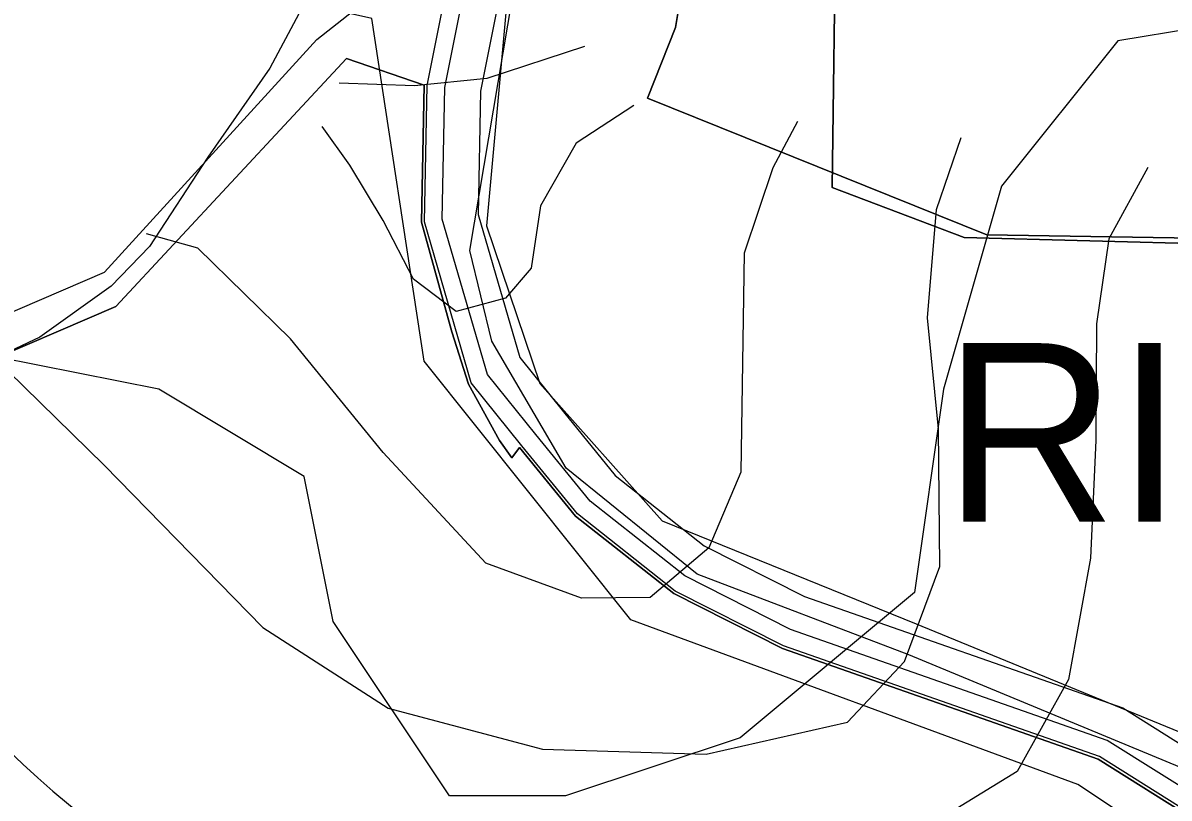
# Model space of a CAD drawing. Extents: x -758499 to -754160, y -1175205 to -1172032.
# Drawn here: x -756046.1 to -755981.9, y -1174656.2 to -1174612.7 of the extents above; entities that cross this region are included whole.
import ezdxf

# ---------------------------------------------------------------- set-up
doc = ezdxf.new("R2010")
doc.units = 0
for name, color, linetype in [('A040_Les50_p', 7, 'Continuous'), ('A041_BPEJ_p', 7, 'Continuous'), ('A053_ZvlPovoden_p', 7, 'Continuous'), ('A068_Vodovod_l', 7, 'Continuous'), ('A070_Kanal_l', 7, 'Continuous'), ('A075_Plyn_l', 7, 'Continuous'), ('HRANICE zastavěného území', 7, 'Continuous'), ('HRANICE zastavěného území - podbarvení', 7, 'Continuous'), ('indexy RZV_TYP_1', 7, 'Continuous'), ('PLOCHY B bydlení', 7, 'Continuous'), ('PLOCHY NL lesní', 7, 'Continuous'), ('PLOCHY PV prostranství veřejné', 7, 'Continuous'), ('PLOCHY RI rekreace-stavby pro rodinnou rekreaci', 7, 'Continuous'), ('protipovodňová opatření- příkop NÁVRH', 7, 'Continuous'), ('VPO RO retenční opatření - plochy', 7, 'Continuous'), ('vrstevnice', 7, 'Continuous')]:
    doc.layers.add(name, color=color, linetype=linetype)

msp = doc.modelspace()

# ---------------------------------------------------------------- linework, layer by layer
at = {"layer": 'A040_Les50_p'}
msp.add_arc((-756011.88, -1174617.75), 50, 166.03249, 249.32558, dxfattribs=at)
at = {"layer": 'A041_BPEJ_p'}
for p, q in [((-756009.511, -1174612.984), (-756008.719, -1174607.969)), ((-756008.719, -1174607.969), (-756009.511, -1174612.984)), ((-756011.094, -1174616.943), (-756009.511, -1174612.984)), ((-756009.511, -1174612.984), (-756011.094, -1174616.943)), ((-755992.091, -1174624.597), (-756011.094, -1174616.943)), ((-756011.094, -1174616.943), (-755992.091, -1174624.597)), ((-755975.199, -1174624.861), (-755992.091, -1174624.597)), ((-755992.091, -1174624.597), (-755975.199, -1174624.861))]:
    msp.add_line(p, q, dxfattribs=at)
at = {"layer": 'A053_ZvlPovoden_p'}
for p, q in [((-755974.986, -1174612.101), (-755984.75, -1174613.728)), ((-755984.75, -1174613.728), (-755991.259, -1174621.861)), ((-755991.259, -1174621.861), (-755994.514, -1174633.247)), ((-756038.452, -1174633.247), (-756054.725, -1174629.994)), ((-756030.315, -1174638.127), (-756038.452, -1174633.247)), ((-755994.514, -1174633.247), (-755996.141, -1174644.633)), ((-756028.688, -1174646.26), (-756030.315, -1174638.127)), ((-755996.141, -1174644.633), (-756005.905, -1174652.767)), ((-756022.179, -1174656.02), (-756028.688, -1174646.26)), ((-756005.905, -1174652.767), (-756015.669, -1174656.02)), ((-756015.669, -1174656.02), (-756022.179, -1174656.02))]:
    msp.add_line(p, q, dxfattribs=at)
at = {"layer": 'A068_Vodovod_l'}
for p, q in [((-756021.032, -1174625.481), (-756017.952, -1174607.141)), ((-756019.81, -1174630.545), (-756021.032, -1174625.481)), ((-756015.64, -1174637.674), (-756019.81, -1174630.545)), ((-756008.309, -1174643.612), (-756015.64, -1174637.674)), ((-755996.461, -1174648.128), (-756008.309, -1174643.612)), ((-755981.277, -1174654.416), (-755996.461, -1174648.128))]:
    msp.add_line(p, q, dxfattribs=at)
at = {"layer": 'A070_Kanal_l'}
msp.add_lwpolyline([(-755912.01, -1174692.03), (-755954.094, -1174681.651), (-755974.974, -1174663.409), (-755986.994, -1174655.399), (-756012.028, -1174646.16), (-756023.6, -1174631.67), (-756026.53, -1174612.47), (-756037.51, -1174609.99), (-756091.804, -1174610.459), (-756122.34, -1174605.22), (-756171.98, -1174595.16), (-756219.99, -1174578.06), (-756257.71, -1174550.53), (-756262.53, -1174513.41), (-756271.22, -1174487.36), (-756275.01, -1174448.83), (-756278.01, -1174418.41), (-756290.9, -1174384.7), (-756316.9, -1174341.52)], dxfattribs=at)
at = {"layer": 'A075_Plyn_l'}
for p, q in [((-756030.609, -1174612.22), (-756032.23, -1174615.26)), ((-756032.23, -1174615.26), (-756035.71, -1174620.25)), ((-756035.71, -1174620.25), (-756038.96, -1174625.24)), ((-756038.96, -1174625.24), (-756041.12, -1174627.47)), ((-756041.12, -1174627.47), (-756045.11, -1174630.32)), ((-756045.11, -1174630.32), (-756049.8, -1174632.53))]:
    msp.add_line(p, q, dxfattribs=at)
at = {"layer": 'HRANICE zastavěného území'}
msp.add_lwpolyline([(-756054.61, -1174612.46), (-756021.9, -1174607.56), (-756018.55, -1174607), (-756014.35, -1174586.33), (-756002.81, -1174588.75), (-755987.7, -1174591.8), (-755987.62, -1174590.72), (-755963.37, -1174596.61), (-755988.09, -1174604.29), (-755988.85, -1174604.53), (-755991.14, -1174604.89), (-755991.15, -1174605.3), (-755993.23, -1174605.22), (-755997.06, -1174605.83), (-756000.55, -1174606.43), (-756000.75, -1174621.95), (-755993.35, -1174624.74), (-755979.29, -1174625.12), (-755965.11, -1174623.8), (-755963.79, -1174623.79), (-755955.26, -1174623.72), (-755932.22, -1174625.44)], dxfattribs=at)
at = {"layer": 'HRANICE zastavěného území - podbarvení'}
msp.add_lwpolyline([(-756054.61, -1174612.46), (-756021.9, -1174607.56), (-756018.55, -1174607), (-756014.35, -1174586.33), (-756002.81, -1174588.75), (-755987.7, -1174591.8), (-755987.62, -1174590.72), (-755963.37, -1174596.61), (-755988.09, -1174604.29), (-755988.85, -1174604.53), (-755991.14, -1174604.89), (-755991.15, -1174605.3), (-755993.23, -1174605.22), (-755997.06, -1174605.83), (-756000.55, -1174606.43), (-756000.75, -1174621.95), (-755993.35, -1174624.74), (-755979.29, -1174625.12), (-755965.11, -1174623.8), (-755963.79, -1174623.79), (-755955.26, -1174623.72), (-755932.22, -1174625.44)], dxfattribs=at)
at = {"layer": 'PLOCHY B bydlení'}
msp.add_lwpolyline([(-756057.18, -1174656.62), (-756051.8, -1174640.02), (-756051.38, -1174639.5), (-756050.77, -1174639.66), (-756049.03, -1174632.12), (-756040.86, -1174628.61), (-756027.93, -1174614.72), (-756023.59, -1174616.21), (-756023.74, -1174623.88), (-756022.05, -1174630.03), (-756021.1, -1174632.96), (-756019.37, -1174636.11), (-756018.69, -1174637.09), (-756018.25, -1174636.51), (-756015.12, -1174640.35), (-756009.62, -1174644.69), (-756003.53, -1174647.77), (-755985.86, -1174653.97), (-755974.92, -1174660.84)], dxfattribs=at)
at = {"layer": 'PLOCHY NL lesní'}
msp.add_lwpolyline([(-755874.51, -1174649.19), (-755891.33, -1174639.14), (-755924.13, -1174629.34), (-755932.22, -1174625.44), (-755955.26, -1174623.72), (-755963.79, -1174623.79), (-755965.11, -1174623.8), (-755979.29, -1174625.12), (-755993.35, -1174624.74), (-756000.75, -1174621.95), (-756000.55, -1174606.43), (-755997.06, -1174605.83), (-755993.23, -1174605.22), (-755991.15, -1174605.3), (-755991.14, -1174604.89), (-755988.85, -1174604.53), (-755988.09, -1174604.29), (-755963.37, -1174596.61), (-755960.36, -1174595.67), (-755928.26, -1174603.92), (-755916.36, -1174606.66), (-755899.04, -1174612.42), (-755861.39, -1174628.03)], dxfattribs=at)
at = {"layer": 'PLOCHY PV prostranství veřejné'}
for points in [[(-756073.63, -1174686.51), (-756056.73, -1174639.23), (-756055.59, -1174636.03), (-756057.65, -1174635.77), (-756057.17, -1174634.35), (-756049.86, -1174630.3), (-756041.48, -1174626.69), (-756029.6, -1174613.66), (-756021.9, -1174607.56), (-756018.55, -1174607), (-756020.11, -1174624.09), (-756017.12, -1174632.93), (-756010.27, -1174640.62), (-755996.04, -1174646.38), (-755979.9, -1174653.02), (-755973.41, -1174656.49)], [(-755974.92, -1174660.84), (-755985.86, -1174653.97), (-756003.53, -1174647.77), (-756009.62, -1174644.69), (-756015.12, -1174640.35), (-756018.25, -1174636.51), (-756018.69, -1174637.09), (-756019.37, -1174636.11), (-756021.1, -1174632.96), (-756022.05, -1174630.03), (-756023.74, -1174623.88), (-756023.59, -1174616.21), (-756027.93, -1174614.72), (-756040.86, -1174628.61), (-756049.03, -1174632.12), (-756050.77, -1174639.66), (-756051.38, -1174639.5), (-756051.8, -1174640.02), (-756057.18, -1174656.62)]]:
    msp.add_lwpolyline(points, dxfattribs=at)
at = {"layer": 'PLOCHY RI rekreace-stavby pro rodinnou rekreaci'}
msp.add_lwpolyline([(-755979.29, -1174625.12), (-755993.35, -1174624.74), (-756000.75, -1174621.95), (-756000.55, -1174606.43), (-755997.06, -1174605.83), (-755993.23, -1174605.22), (-755991.15, -1174605.3), (-755991.14, -1174604.89), (-755988.85, -1174604.53), (-755988.09, -1174604.29), (-755963.37, -1174596.61), (-755987.62, -1174590.72), (-755987.7, -1174591.8), (-756002.81, -1174588.75), (-756014.35, -1174586.33), (-756018.55, -1174607), (-756020.11, -1174624.09), (-756017.12, -1174632.93), (-756010.27, -1174640.62), (-755996.04, -1174646.38), (-755979.9, -1174653.02)], dxfattribs=at)
msp.add_lwpolyline([(-756070.43, -1174612.4), (-756069.91, -1174619.8), (-756071.73, -1174620.62), (-756069.35, -1174633.02), (-756062.26, -1174633.48), (-756058.11, -1174631.63), (-756056.72, -1174633.02), (-756057.17, -1174634.35), (-756049.86, -1174630.3), (-756041.48, -1174626.69), (-756029.6, -1174613.66), (-756021.9, -1174607.56), (-756054.61, -1174612.46)], close=True, dxfattribs=at)
at = {"layer": 'protipovodňová opatření- příkop NÁVRH'}
msp.add_lwpolyline([(-755953.593, -1174704.481), (-755954.509, -1174698.134), (-755950.813, -1174681.425), (-755958.306, -1174673.368), (-755974.232, -1174659.899), (-755985.352, -1174652.916), (-756003.073, -1174646.699), (-756008.992, -1174643.705), (-756014.3, -1174639.517), (-756017.346, -1174635.779), (-756020.049, -1174632.413), (-756022.575, -1174623.726), (-756022.43, -1174616.336), (-756016.073, -1174584.525)], dxfattribs=at)
at = {"layer": 'VPO RO retenční opatření - plochy'}
for points in [[(-755954.062, -1174708.227), (-755955.525, -1174698.096), (-755951.903, -1174681.722), (-755958.998, -1174674.092), (-755974.824, -1174660.709), (-755985.789, -1174653.823), (-756003.466, -1174647.62), (-756009.532, -1174644.553), (-756015.006, -1174640.234), (-756018.124, -1174636.408), (-756020.953, -1174632.884), (-756023.577, -1174623.858), (-756023.428, -1174616.228), (-756017.054, -1174584.329)], [(-756014.112, -1174584.917), (-756020.434, -1174616.553), (-756020.569, -1174623.46), (-756018.239, -1174631.472), (-756015.791, -1174634.521), (-756012.888, -1174638.083), (-756007.91, -1174642.011), (-756002.288, -1174644.855), (-755984.479, -1174651.103), (-755973.049, -1174658.281), (-755956.923, -1174671.918), (-755948.634, -1174680.832), (-755952.478, -1174698.209), (-755951.517, -1174704.861)]]:
    msp.add_lwpolyline(points, dxfattribs=at)
at = {"layer": 'vrstevnice'}
for p, q in [((-756014.619, -1174614.046), (-756020.087, -1174615.838)), ((-756014.619, -1174614.046), (-756020.087, -1174615.838)), ((-756024.124, -1174616.244), (-756028.349, -1174616.101)), ((-756024.124, -1174616.244), (-756028.349, -1174616.101)), ((-756020.087, -1174615.838), (-756024.124, -1174616.244)), ((-756020.087, -1174615.838), (-756024.124, -1174616.244)), ((-756011.85, -1174617.343), (-756015.089, -1174619.469)), ((-756011.85, -1174617.343), (-756015.089, -1174619.469)), ((-756027.744, -1174620.691), (-756029.3, -1174618.524)), ((-756027.744, -1174620.691), (-756029.3, -1174618.524)), ((-756002.686, -1174618.241), (-756004.063, -1174620.836)), ((-756015.089, -1174619.469), (-756017.075, -1174622.976)), ((-756015.089, -1174619.469), (-756017.075, -1174622.976)), ((-755994.915, -1174623.18), (-755993.522, -1174619.139)), ((-755994.915, -1174623.18), (-755993.522, -1174619.139)), ((-756025.879, -1174623.794), (-756027.744, -1174620.691)), ((-756025.879, -1174623.794), (-756027.744, -1174620.691)), ((-756004.063, -1174620.836), (-756005.669, -1174625.622)), ((-755983.08, -1174620.822), (-755985.258, -1174624.814)), ((-755983.08, -1174620.822), (-755985.258, -1174624.814)), ((-756017.075, -1174622.976), (-756017.592, -1174626.469)), ((-756017.075, -1174622.976), (-756017.592, -1174626.469)), ((-755995.408, -1174629.237), (-755994.915, -1174623.18)), ((-755995.408, -1174629.237), (-755994.915, -1174623.18)), ((-756024.195, -1174627.082), (-756025.879, -1174623.794)), ((-756024.195, -1174627.082), (-756025.879, -1174623.794)), ((-756036.261, -1174625.337), (-756039.136, -1174624.541)), ((-755985.258, -1174624.814), (-755985.945, -1174629.586)), ((-755985.258, -1174624.814), (-755985.945, -1174629.586)), ((-756031.075, -1174630.425), (-756036.261, -1174625.337)), ((-756005.669, -1174625.622), (-756005.866, -1174637.891)), ((-756017.592, -1174626.469), (-756019.045, -1174628.135)), ((-756017.592, -1174626.469), (-756019.045, -1174628.135)), ((-756021.792, -1174628.895), (-756024.195, -1174627.082)), ((-756021.792, -1174628.895), (-756024.195, -1174627.082)), ((-756019.045, -1174628.135), (-756021.792, -1174628.895)), ((-756019.045, -1174628.135), (-756021.792, -1174628.895)), ((-755994.798, -1174635.466), (-755995.408, -1174629.237)), ((-755994.798, -1174635.466), (-755995.408, -1174629.237)), ((-755985.945, -1174629.586), (-755985.988, -1174636.107)), ((-755985.945, -1174629.586), (-755985.988, -1174636.107)), ((-756025.877, -1174636.798), (-756031.075, -1174630.425)), ((-756046.884, -1174632.236), (-756041.515, -1174637.503)), ((-756046.884, -1174632.236), (-756041.515, -1174637.503)), ((-755994.725, -1174643.168), (-755994.798, -1174635.466)), ((-755994.725, -1174643.168), (-755994.798, -1174635.466)), ((-755985.988, -1174636.107), (-755986.292, -1174642.708)), ((-755985.988, -1174636.107), (-755986.292, -1174642.708)), ((-756020.13, -1174642.981), (-756025.877, -1174636.798)), ((-756041.515, -1174637.503), (-756032.626, -1174646.588)), ((-756041.515, -1174637.503), (-756032.626, -1174646.588)), ((-756005.866, -1174637.891), (-756007.661, -1174642.129)), ((-756007.661, -1174642.129), (-756010.937, -1174644.912)), ((-756014.79, -1174644.949), (-756020.13, -1174642.981)), ((-755996.691, -1174648.505), (-755994.725, -1174643.168)), ((-755996.691, -1174648.505), (-755994.725, -1174643.168)), ((-755986.292, -1174642.708), (-755987.51, -1174649.502)), ((-755986.292, -1174642.708), (-755987.51, -1174649.502)), ((-756010.937, -1174644.912), (-756014.79, -1174644.949)), ((-756032.626, -1174646.588), (-756025.614, -1174651.106)), ((-756032.626, -1174646.588), (-756025.614, -1174651.106)), ((-755999.891, -1174651.904), (-755996.691, -1174648.505)), ((-755999.891, -1174651.904), (-755996.691, -1174648.505)), ((-755987.51, -1174649.502), (-755990.394, -1174654.662)), ((-755987.51, -1174649.502), (-755990.394, -1174654.662)), ((-756025.614, -1174651.106), (-756016.973, -1174653.408)), ((-756025.614, -1174651.106), (-756016.973, -1174653.408)), ((-756007.8, -1174653.687), (-755999.891, -1174651.904)), ((-756007.8, -1174653.687), (-755999.891, -1174651.904)), ((-756016.973, -1174653.408), (-756007.8, -1174653.687)), ((-756016.973, -1174653.408), (-756007.8, -1174653.687)), ((-755990.394, -1174654.662), (-755995.861, -1174658.014)), ((-755990.394, -1174654.662), (-755995.861, -1174658.014))]:
    msp.add_line(p, q, dxfattribs=at)

# ---------------------------------------------------------------- texts
at = {"layer": 'indexy RZV_TYP_1'}
msp.add_text('RI', height=10, dxfattribs=at).set_placement((-755994.497, -1174640.664))

doc.saveas('drawing.dxf')
